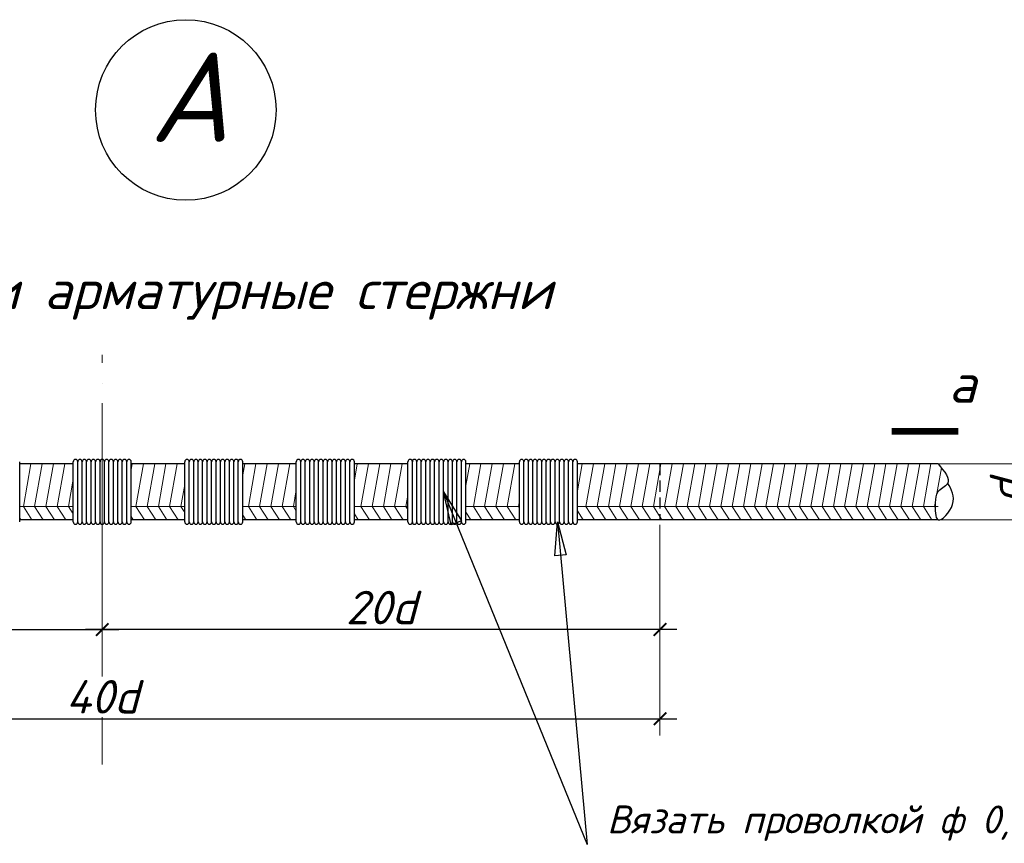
# Model space of a CAD drawing. Header units: millimetres. Extents: x -33345 to 4712671, y -3392 to 121473.
# Tile 587 of 656: x 3011777 to 3016880, y 50022 to 54289. Entities that reach past the tile are written whole.
import ezdxf
from ezdxf.enums import TextEntityAlignment as Align

# ---------------------------------------------------------------- set-up
doc = ezdxf.new("R2010")
doc.units = ezdxf.units.MM
doc.linetypes.add('ACAD_ISO04W100', pattern=[30, 24, -3, 0, -3])
doc.linetypes.add('HIDDEN', pattern=[0.375, 0.25, -0.125])
doc.layers.add('Text', color=250, linetype='Continuous')
doc.layers.add('размеры КЖ', color=7, linetype='Continuous')
doc.layers.add('Размеры1', color=252, linetype='Continuous', lineweight=15)
doc.styles.add('_text', font='isocpeui.ttf')
doc.styles.add('GOST 2.304', font='isocpeui.ttf')
doc.styles.add('ISOCPEUR', font='isocpeui.ttf', dxfattribs={"height": 300})
doc.dimstyles.new('SPDS$0', dxfattribs={"dimscale": 100, "dimtxt": 2.5, "dimasz": 1.5, "dimexe": 2, "dimexo": 0.625, "dimtad": 1, "dimdec": 0, "dimtxsty": 'GOST 2.304', "dimblk": '*U113', "dimcen": 0, "dimdle": 2, "dimclre": 256, "dimaunit": 1, "dimazin": 0, "dimtfac": 1, "dimtdec": 0, "dimtmove": 1, "dimatfit": 3, "dimfxl": 0.18, "dimtfill": 1, "dimtolj": 1, "dimtzin": 0, "dimlwe": -1, "dimarcsym": 0})

# ---------------------------------------------------------------- blocks, each defined once
blk = doc.blocks.new('_ArchTick')
at = {"color": 0, "linetype": 'ByBlock', "const_width": 0.15}
blk.add_lwpolyline([(-0.5, -0.5), (0.5, 0.5)], dxfattribs=at)
blk = doc.blocks.new('*D305')
at = {"layer": 'Defpoints', "color": 0, "ltscale": 100, "transparency": 16777216}
for p in [(-49982808.3, 22687862.4), (-49981802.7, 22687862.4), (-49982808.3, 22687362.4)]:
    blk.add_point(p, dxfattribs=at)
at = {"layer": 'Размеры1', "color": 0, "linetype": 'Continuous', "lineweight": -2, "ltscale": 100, "transparency": 16777216}
blk.add_line((-49981802.7, 22687162.4), (-49981802.7, 22688062.4), dxfattribs=at)
at = {"layer": 'Размеры1', "linetype": 'Continuous', "ltscale": 100, "transparency": 16777216}
for p, q in [((-49982745.8, 22687862.4), (-49981602.7, 22687862.4)), ((-49982745.8, 22687362.4), (-49981602.7, 22687362.4))]:
    blk.add_line(p, q, dxfattribs=at)
at = {"layer": 'Размеры1', "color": 0, "ltscale": 100, "transparency": 16777216, "insert": (-49982015.2, 22687612.4), "char_height": 300, "attachment_point": 5, "rotation": 90, "style": 'ISOCPEUR', "bg_fill": 3, "box_fill_scale": 1.1, "bg_fill_color": 256, "bg_fill_true_color": 13158600, "bg_fill_transparency": 0}
blk.add_mtext('\\A1;d', dxfattribs=at)
at = {"layer": 'Размеры1', "color": 0, "lineweight": -2, "ltscale": 100, "transparency": 16777216, "xscale": 150, "yscale": 150, "zscale": 150}
for p, rotation in [((-49981802.7, 22687862.4), 90), ((-49981802.7, 22687362.4), 270)]:
    blk.add_blockref('_ArchTick', p, dxfattribs=dict(at, rotation=rotation))
blk = doc.blocks.new('*U113')
at = {"color": 0, "linetype": 'ByBlock', "const_width": 0.15}
blk.add_lwpolyline([(-0.5, -0.5), (0.5, 0.5)], dxfattribs=at)
blk = doc.blocks.new('*D306')
at = {"layer": 'Defpoints', "color": 0, "ltscale": 100, "transparency": 16777216}
for p in [(-49995122.4, 22687362.4), (-49990122.4, 22687322.4), (-49990122.4, 22686378.5)]:
    blk.add_point(p, dxfattribs=at)
at = {"layer": 'Размеры1', "ltscale": 100, "transparency": 16777216}
for p, q in [((-49995122.4, 22687315.6), (-49995122.4, 22686228.5)), ((-49990122.4, 22687275.6), (-49990122.4, 22686228.5))]:
    blk.add_line(p, q, dxfattribs=at)
at = {"layer": 'Размеры1', "color": 0, "lineweight": -2, "ltscale": 100, "transparency": 16777216}
blk.add_line((-49995272.4, 22686378.5), (-49989972.4, 22686378.5), dxfattribs=at)
at = {"layer": 'Размеры1', "color": 0, "lineweight": -2, "ltscale": 100, "transparency": 16777216, "xscale": 112.5, "yscale": 112.5, "zscale": 112.5, "rotation": 180}
blk.add_blockref('_ArchTick', (-49995122.4, 22686378.5), dxfattribs=at)
at = {"layer": 'Размеры1', "color": 0, "lineweight": -2, "ltscale": 100, "transparency": 16777216, "xscale": 112.5, "yscale": 112.5, "zscale": 112.5}
blk.add_blockref('_ArchTick', (-49990122.4, 22686378.5), dxfattribs=at)
at = {"layer": 'Размеры1', "color": 0, "lineweight": 0, "ltscale": 100, "transparency": 16777216, "insert": (-49992622.4, 22686575.4), "char_height": 300, "attachment_point": 5, "style": 'ISOCPEUR', "bg_fill": 3, "box_fill_scale": 1.1, "bg_fill_color": 256, "bg_fill_true_color": 13158600, "bg_fill_transparency": 0}
blk.add_mtext('\\A1;2{\\fISOCPEUR|b0|i1|c186|p34;0d}', dxfattribs=at)
blk = doc.blocks.new('*D307')
at = {"layer": 'Defpoints', "color": 0, "ltscale": 100, "transparency": 16777216}
for p in [(-49990122.4, 22687322.4), (-49985122.4, 22687362.4), (-49990122.4, 22686378.5)]:
    blk.add_point(p, dxfattribs=at)
at = {"layer": 'Размеры1', "ltscale": 100, "transparency": 16777216}
for p, q in [((-49990122.4, 22687275.6), (-49990122.4, 22686228.5)), ((-49985122.4, 22687315.6), (-49985122.4, 22686228.5))]:
    blk.add_line(p, q, dxfattribs=at)
at = {"layer": 'Размеры1', "color": 0, "lineweight": -2, "ltscale": 100, "transparency": 16777216}
blk.add_line((-49984972.4, 22686378.5), (-49990272.4, 22686378.5), dxfattribs=at)
at = {"layer": 'Размеры1', "color": 0, "lineweight": -2, "ltscale": 100, "transparency": 16777216, "xscale": 112.5, "yscale": 112.5, "zscale": 112.5, "rotation": 180}
blk.add_blockref('_ArchTick', (-49990122.4, 22686378.5), dxfattribs=at)
at = {"layer": 'Размеры1', "color": 0, "lineweight": -2, "ltscale": 100, "transparency": 16777216, "xscale": 112.5, "yscale": 112.5, "zscale": 112.5}
blk.add_blockref('_ArchTick', (-49985122.4, 22686378.5), dxfattribs=at)
at = {"layer": 'Размеры1', "color": 0, "lineweight": 0, "ltscale": 100, "transparency": 16777216, "insert": (-49987622.4, 22686575.4), "char_height": 300, "attachment_point": 5, "style": 'ISOCPEUR', "bg_fill": 3, "box_fill_scale": 1.1, "bg_fill_color": 256, "bg_fill_true_color": 13158600, "bg_fill_transparency": 0}
blk.add_mtext('\\A1;2{\\fISOCPEUR|b0|i1|c186|p34;0d}', dxfattribs=at)
blk = doc.blocks.new('*D308')
at = {"layer": 'Defpoints', "color": 0, "ltscale": 100, "transparency": 16777216}
for p in [(-49995122.4, 22686562.4), (-49985122.4, 22686522.4), (-49985122.4, 22685578.5)]:
    blk.add_point(p, dxfattribs=at)
at = {"layer": 'Размеры1', "ltscale": 100, "transparency": 16777216}
for p, q in [((-49995122.4, 22686515.6), (-49995122.4, 22685428.5)), ((-49985122.4, 22686475.6), (-49985122.4, 22685428.5))]:
    blk.add_line(p, q, dxfattribs=at)
at = {"layer": 'Размеры1', "color": 0, "lineweight": -2, "ltscale": 100, "transparency": 16777216}
blk.add_line((-49995272.4, 22685578.5), (-49984972.4, 22685578.5), dxfattribs=at)
at = {"layer": 'Размеры1', "color": 0, "lineweight": -2, "ltscale": 100, "transparency": 16777216, "xscale": 112.5, "yscale": 112.5, "zscale": 112.5, "rotation": 180}
blk.add_blockref('_ArchTick', (-49995122.4, 22685578.5), dxfattribs=at)
at = {"layer": 'Размеры1', "color": 0, "lineweight": -2, "ltscale": 100, "transparency": 16777216, "xscale": 112.5, "yscale": 112.5, "zscale": 112.5}
blk.add_blockref('_ArchTick', (-49985122.4, 22685578.5), dxfattribs=at)
at = {"layer": 'Размеры1', "color": 0, "lineweight": 0, "ltscale": 100, "transparency": 16777216, "insert": (-49990122.4, 22685775.4), "char_height": 300, "attachment_point": 5, "style": 'ISOCPEUR', "bg_fill": 3, "box_fill_scale": 1.1, "bg_fill_color": 256, "bg_fill_true_color": 13158600, "bg_fill_transparency": 0}
blk.add_mtext('\\A1;4{\\fISOCPEUR|b0|i1|c186|p34;0d}', dxfattribs=at)
blk = doc.blocks.new('jsd')
at = {"color": 250, "linetype": 'ACAD_ISO04W100', "lineweight": 9, "ltscale": 60}
blk.add_line((-49990122.4, 22685167.2), (-49990122.4, 22688838.7), dxfattribs=at)
at = {"color": 250, "ltscale": 15}
for p, q in [((-49989902.4, 22687342.4), (-49989902.4, 22687882.4)), ((-49989902.4, 22687342.4), (-49989902.4, 22687882.4)), ((-49989862.4, 22687342.4), (-49989862.4, 22687882.4)), ((-49989382.4, 22687342.4), (-49989382.4, 22687882.4)), ((-49989342.4, 22687342.4), (-49989342.4, 22687882.4)), ((-49989342.4, 22687342.4), (-49989342.4, 22687882.4)), ((-49989302.4, 22687342.4), (-49989302.4, 22687882.4)), ((-49989302.4, 22687342.4), (-49989302.4, 22687882.4)), ((-49989262.4, 22687342.4), (-49989262.4, 22687882.4)), ((-49989262.4, 22687342.4), (-49989262.4, 22687882.4)), ((-49989222.4, 22687342.4), (-49989222.4, 22687882.4)), ((-49989222.4, 22687342.4), (-49989222.4, 22687882.4)), ((-49989182.4, 22687342.4), (-49989182.4, 22687882.4)), ((-49989182.4, 22687342.4), (-49989182.4, 22687882.4)), ((-49989142.4, 22687342.4), (-49989142.4, 22687882.4)), ((-49989142.4, 22687342.4), (-49989142.4, 22687882.4)), ((-49989102.4, 22687342.4), (-49989102.4, 22687882.4)), ((-49989102.4, 22687342.4), (-49989102.4, 22687882.4)), ((-49989062.4, 22687342.4), (-49989062.4, 22687882.4)), ((-49989062.4, 22687342.4), (-49989062.4, 22687882.4)), ((-49989022.4, 22687342.4), (-49989022.4, 22687882.4)), ((-49989022.4, 22687342.4), (-49989022.4, 22687882.4)), ((-49988982.4, 22687342.4), (-49988982.4, 22687882.4)), ((-49988982.4, 22687342.4), (-49988982.4, 22687882.4)), ((-49988942.4, 22687342.4), (-49988942.4, 22687882.4)), ((-49988942.4, 22687342.4), (-49988942.4, 22687882.4)), ((-49988902.4, 22687342.4), (-49988902.4, 22687882.4)), ((-49988902.4, 22687342.4), (-49988902.4, 22687882.4)), ((-49988862.4, 22687342.4), (-49988862.4, 22687882.4)), ((-49988862.4, 22687342.4), (-49988862.4, 22687882.4)), ((-49988382.4, 22687342.4), (-49988382.4, 22687882.4)), ((-49988342.4, 22687342.4), (-49988342.4, 22687882.4)), ((-49988342.4, 22687342.4), (-49988342.4, 22687882.4)), ((-49988302.4, 22687342.4), (-49988302.4, 22687882.4)), ((-49988302.4, 22687342.4), (-49988302.4, 22687882.4)), ((-49988262.4, 22687342.4), (-49988262.4, 22687882.4)), ((-49988262.4, 22687342.4), (-49988262.4, 22687882.4)), ((-49988222.4, 22687342.4), (-49988222.4, 22687882.4)), ((-49988222.4, 22687342.4), (-49988222.4, 22687882.4)), ((-49988182.4, 22687342.4), (-49988182.4, 22687882.4)), ((-49988182.4, 22687342.4), (-49988182.4, 22687882.4)), ((-49988142.4, 22687342.4), (-49988142.4, 22687882.4)), ((-49988142.4, 22687342.4), (-49988142.4, 22687882.4)), ((-49988102.4, 22687342.4), (-49988102.4, 22687882.4)), ((-49988102.4, 22687342.4), (-49988102.4, 22687882.4)), ((-49988062.4, 22687342.4), (-49988062.4, 22687882.4)), ((-49988062.4, 22687342.4), (-49988062.4, 22687882.4)), ((-49988022.4, 22687342.4), (-49988022.4, 22687882.4)), ((-49988022.4, 22687342.4), (-49988022.4, 22687882.4)), ((-49987982.4, 22687342.4), (-49987982.4, 22687882.4)), ((-49987982.4, 22687342.4), (-49987982.4, 22687882.4)), ((-49987942.4, 22687342.4), (-49987942.4, 22687882.4)), ((-49987942.4, 22687342.4), (-49987942.4, 22687882.4)), ((-49987902.4, 22687342.4), (-49987902.4, 22687882.4)), ((-49987902.4, 22687342.4), (-49987902.4, 22687882.4)), ((-49987862.4, 22687342.4), (-49987862.4, 22687882.4)), ((-49987862.4, 22687342.4), (-49987862.4, 22687882.4)), ((-49987382.4, 22687342.4), (-49987382.4, 22687882.4)), ((-49987342.4, 22687342.4), (-49987342.4, 22687882.4)), ((-49987342.4, 22687342.4), (-49987342.4, 22687882.4)), ((-49987302.4, 22687342.4), (-49987302.4, 22687882.4)), ((-49987302.4, 22687342.4), (-49987302.4, 22687882.4)), ((-49987262.4, 22687342.4), (-49987262.4, 22687882.4)), ((-49987262.4, 22687342.4), (-49987262.4, 22687882.4)), ((-49987222.4, 22687342.4), (-49987222.4, 22687882.4)), ((-49987222.4, 22687342.4), (-49987222.4, 22687882.4)), ((-49987182.4, 22687342.4), (-49987182.4, 22687882.4)), ((-49987182.4, 22687342.4), (-49987182.4, 22687882.4)), ((-49987142.4, 22687342.4), (-49987142.4, 22687882.4)), ((-49987142.4, 22687342.4), (-49987142.4, 22687882.4)), ((-49987102.4, 22687342.4), (-49987102.4, 22687882.4)), ((-49987102.4, 22687342.4), (-49987102.4, 22687882.4)), ((-49987062.4, 22687342.4), (-49987062.4, 22687882.4)), ((-49987062.4, 22687342.4), (-49987062.4, 22687882.4)), ((-49987022.4, 22687342.4), (-49987022.4, 22687882.4)), ((-49987022.4, 22687342.4), (-49987022.4, 22687882.4)), ((-49986982.4, 22687342.4), (-49986982.4, 22687882.4)), ((-49986982.4, 22687342.4), (-49986982.4, 22687882.4)), ((-49986942.4, 22687342.4), (-49986942.4, 22687882.4)), ((-49986942.4, 22687342.4), (-49986942.4, 22687882.4)), ((-49986902.4, 22687342.4), (-49986902.4, 22687882.4)), ((-49986902.4, 22687342.4), (-49986902.4, 22687882.4)), ((-49986862.4, 22687342.4), (-49986862.4, 22687882.4)), ((-49986862.4, 22687342.4), (-49986862.4, 22687882.4)), ((-49986382.4, 22687342.4), (-49986382.4, 22687882.4)), ((-49986342.4, 22687342.4), (-49986342.4, 22687882.4)), ((-49986342.4, 22687342.4), (-49986342.4, 22687882.4)), ((-49986302.4, 22687342.4), (-49986302.4, 22687882.4)), ((-49986302.4, 22687342.4), (-49986302.4, 22687882.4)), ((-49986262.4, 22687342.4), (-49986262.4, 22687882.4)), ((-49986262.4, 22687342.4), (-49986262.4, 22687882.4)), ((-49986222.4, 22687342.4), (-49986222.4, 22687882.4)), ((-49986222.4, 22687342.4), (-49986222.4, 22687882.4)), ((-49986182.4, 22687342.4), (-49986182.4, 22687882.4)), ((-49986182.4, 22687342.4), (-49986182.4, 22687882.4)), ((-49986142.4, 22687342.4), (-49986142.4, 22687882.4)), ((-49986142.4, 22687342.4), (-49986142.4, 22687882.4)), ((-49986102.4, 22687342.4), (-49986102.4, 22687882.4)), ((-49986102.4, 22687342.4), (-49986102.4, 22687882.4)), ((-49986062.4, 22687342.4), (-49986062.4, 22687882.4)), ((-49986062.4, 22687342.4), (-49986062.4, 22687882.4)), ((-49986022.4, 22687342.4), (-49986022.4, 22687882.4)), ((-49986022.4, 22687342.4), (-49986022.4, 22687882.4)), ((-49985982.4, 22687342.4), (-49985982.4, 22687882.4)), ((-49985982.4, 22687342.4), (-49985982.4, 22687882.4)), ((-49985942.4, 22687342.4), (-49985942.4, 22687882.4)), ((-49985942.4, 22687342.4), (-49985942.4, 22687882.4)), ((-49985902.4, 22687342.4), (-49985902.4, 22687882.4)), ((-49985902.4, 22687342.4), (-49985902.4, 22687882.4)), ((-49985862.4, 22687342.4), (-49985862.4, 22687882.4)), ((-49985862.4, 22687342.4), (-49985862.4, 22687882.4))]:
    blk.add_line(p, q, dxfattribs=at)
at = {"ltscale": 10}
blk.add_circle((-49989373.2, 22691034.5), 809.2, dxfattribs=at)
at = {"color": 250, "ltscale": 15}
for centre, start, end in [((-49990362.4, 22687882.4), 0, 180), ((-49990322.4, 22687882.4), 0, 180), ((-49990282.4, 22687882.4), 0, 180), ((-49990242.4, 22687882.4), 0, 180), ((-49990202.4, 22687882.4), 0, 180), ((-49990162.4, 22687882.4), 0, 180), ((-49990122.4, 22687882.4), 0, 180), ((-49990082.4, 22687882.4), 0, 180), ((-49990042.4, 22687882.4), 0, 180), ((-49990002.4, 22687882.4), 0, 180), ((-49989962.4, 22687882.4), 0, 180), ((-49989922.4, 22687882.4), 0, 180), ((-49989882.4, 22687882.4), 0, 180), ((-49989362.4, 22687882.4), 0, 180), ((-49989322.4, 22687882.4), 0, 180), ((-49989282.4, 22687882.4), 0, 180), ((-49989242.4, 22687882.4), 0, 180), ((-49989202.4, 22687882.4), 0, 180), ((-49989162.4, 22687882.4), 0, 180), ((-49989122.4, 22687882.4), 0, 180), ((-49989082.4, 22687882.4), 0, 180), ((-49989042.4, 22687882.4), 0, 180), ((-49989002.4, 22687882.4), 0, 180), ((-49988962.4, 22687882.4), 0, 180), ((-49988922.4, 22687882.4), 0, 180), ((-49988882.4, 22687882.4), 0, 180), ((-49988362.4, 22687882.4), 0, 180), ((-49988322.4, 22687882.4), 0, 180), ((-49988282.4, 22687882.4), 0, 180), ((-49988242.4, 22687882.4), 0, 180), ((-49988202.4, 22687882.4), 0, 180), ((-49988162.4, 22687882.4), 0, 180), ((-49988122.4, 22687882.4), 0, 180), ((-49988082.4, 22687882.4), 0, 180), ((-49988042.4, 22687882.4), 0, 180), ((-49988002.4, 22687882.4), 0, 180), ((-49987962.4, 22687882.4), 0, 180), ((-49987922.4, 22687882.4), 0, 180), ((-49987882.4, 22687882.4), 0, 180), ((-49987362.4, 22687882.4), 0, 180), ((-49987322.4, 22687882.4), 0, 180), ((-49987282.4, 22687882.4), 0, 180), ((-49987242.4, 22687882.4), 0, 180), ((-49987202.4, 22687882.4), 0, 180), ((-49987162.4, 22687882.4), 0, 180), ((-49987122.4, 22687882.4), 0, 180), ((-49987082.4, 22687882.4), 0, 180), ((-49987042.4, 22687882.4), 0, 180), ((-49987002.4, 22687882.4), 0, 180), ((-49986962.4, 22687882.4), 0, 180), ((-49986922.4, 22687882.4), 0, 180), ((-49986882.4, 22687882.4), 0, 180), ((-49986362.4, 22687882.4), 0, 180), ((-49986322.4, 22687882.4), 0, 180), ((-49986282.4, 22687882.4), 0, 180), ((-49986242.4, 22687882.4), 0, 180), ((-49986202.4, 22687882.4), 0, 180), ((-49986162.4, 22687882.4), 0, 180), ((-49986122.4, 22687882.4), 0, 180), ((-49986082.4, 22687882.4), 0, 180), ((-49986042.4, 22687882.4), 0, 180), ((-49986002.4, 22687882.4), 0, 180), ((-49985962.4, 22687882.4), 0, 180), ((-49985922.4, 22687882.4), 0, 180), ((-49985882.4, 22687882.4), 0, 180), ((-49989882.4, 22687342.4), 180, 0), ((-49989362.4, 22687342.4), 180, 0), ((-49989322.4, 22687342.4), 180, 0), ((-49989282.4, 22687342.4), 180, 0), ((-49989242.4, 22687342.4), 180, 0), ((-49989202.4, 22687342.4), 180, 0), ((-49989162.4, 22687342.4), 180, 0), ((-49989122.4, 22687342.4), 180, 0), ((-49989082.4, 22687342.4), 180, 0), ((-49989042.4, 22687342.4), 180, 0), ((-49989002.4, 22687342.4), 180, 0), ((-49988962.4, 22687342.4), 180, 0), ((-49988922.4, 22687342.4), 180, 0), ((-49988882.4, 22687342.4), 180, 0), ((-49988362.4, 22687342.4), 180, 0), ((-49988322.4, 22687342.4), 180, 0), ((-49988282.4, 22687342.4), 180, 0), ((-49988242.4, 22687342.4), 180, 0), ((-49988202.4, 22687342.4), 180, 0), ((-49988162.4, 22687342.4), 180, 0), ((-49988122.4, 22687342.4), 180, 0), ((-49988082.4, 22687342.4), 180, 0), ((-49988042.4, 22687342.4), 180, 0), ((-49988002.4, 22687342.4), 180, 0), ((-49987962.4, 22687342.4), 180, 0), ((-49987922.4, 22687342.4), 180, 0), ((-49987882.4, 22687342.4), 180, 0), ((-49987362.4, 22687342.4), 180, 0), ((-49987322.4, 22687342.4), 180, 0), ((-49987282.4, 22687342.4), 180, 0), ((-49987242.4, 22687342.4), 180, 0), ((-49987202.4, 22687342.4), 180, 0), ((-49987162.4, 22687342.4), 180, 0), ((-49987122.4, 22687342.4), 180, 0), ((-49987082.4, 22687342.4), 180, 0), ((-49987042.4, 22687342.4), 180, 0), ((-49987002.4, 22687342.4), 180, 0), ((-49986962.4, 22687342.4), 180, 0), ((-49986922.4, 22687342.4), 180, 0), ((-49986882.4, 22687342.4), 180, 0), ((-49986362.4, 22687342.4), 180, 0), ((-49986322.4, 22687342.4), 180, 0), ((-49986282.4, 22687342.4), 180, 0), ((-49986242.4, 22687342.4), 180, 0), ((-49986202.4, 22687342.4), 180, 0), ((-49986162.4, 22687342.4), 180, 0), ((-49986122.4, 22687342.4), 180, 0), ((-49986082.4, 22687342.4), 180, 0), ((-49986042.4, 22687342.4), 180, 0), ((-49986002.4, 22687342.4), 180, 0), ((-49985962.4, 22687342.4), 180, 0), ((-49985922.4, 22687342.4), 180, 0), ((-49985882.4, 22687342.4), 180, 0)]:
    blk.add_arc(centre, 20, start, end, dxfattribs=at)
at = {"layer": 'Text', "color": 250}
blk.add_lwpolyline([(-49983046.8, 22688155.2, 60, 60, 0), (-49982446.8, 22688155.2, 60, 60, 0), (-49982646.8, 22688155.2, 0, 80, 0), (-49982646.8, 22688555.2, 0, 0, 0), (-49982646.8, 22689222.8, 0, 0, 0)], format="xyseb", dxfattribs=at)
at = {"layer": 'размеры КЖ', "color": 250, "lineweight": 30}
for p, q in [((-49990382.4, 22687862.4), (-49990862.4, 22687862.4)), ((-49989382.4, 22687862.4), (-49989862.4, 22687862.4)), ((-49988382.4, 22687862.4), (-49988862.4, 22687862.4)), ((-49987382.4, 22687862.4), (-49987862.4, 22687862.4)), ((-49986382.4, 22687862.4), (-49986862.4, 22687862.4)), ((-49982629.3, 22687862.4), (-49985862.4, 22687862.4)), ((-49990382.4, 22687362.4), (-49990862.4, 22687362.4)), ((-49989382.4, 22687362.4), (-49989862.4, 22687362.4)), ((-49988382.4, 22687362.4), (-49988862.4, 22687362.4)), ((-49987382.4, 22687362.4), (-49987862.4, 22687362.4)), ((-49986382.4, 22687362.4), (-49986862.4, 22687362.4)), ((-49982629.3, 22687362.4), (-49985862.4, 22687362.4))]:
    blk.add_line(p, q, dxfattribs=at)
at = {"layer": 'размеры КЖ', "color": 250, "lineweight": 9}
for p, q in [((-49990829.5, 22687481.5), (-49990761.2, 22687862.4)), ((-49990728.6, 22687481.5), (-49990660.3, 22687862.4)), ((-49990627.8, 22687481.5), (-49990559.5, 22687862.4)), ((-49990526.9, 22687481.5), (-49990458.6, 22687862.4)), ((-49989862.4, 22687812.8), (-49989853.5, 22687862.4)), ((-49989821, 22687481.5), (-49989752.6, 22687862.4)), ((-49989720.1, 22687481.5), (-49989651.8, 22687862.4)), ((-49989619.3, 22687481.5), (-49989550.9, 22687862.4)), ((-49989518.4, 22687481.5), (-49989450.1, 22687862.4)), ((-49988862.4, 22687765.3), (-49988844.9, 22687862.4)), ((-49988812.4, 22687481.5), (-49988744.1, 22687862.4)), ((-49988711.6, 22687481.5), (-49988643.2, 22687862.4)), ((-49988610.7, 22687481.5), (-49988542.4, 22687862.4)), ((-49988509.9, 22687481.5), (-49988441.5, 22687862.4)), ((-49987862.4, 22687717.7), (-49987836.4, 22687862.4)), ((-49987803.9, 22687481.5), (-49987735.6, 22687862.4)), ((-49987703.1, 22687481.5), (-49987634.7, 22687862.4)), ((-49987602.2, 22687481.5), (-49987533.9, 22687862.4)), ((-49987501.3, 22687481.5), (-49987433, 22687862.4)), ((-49986862.4, 22687670.2), (-49986827.9, 22687862.4)), ((-49986795.4, 22687481.5), (-49986727, 22687862.4)), ((-49986694.5, 22687481.5), (-49986626.2, 22687862.4)), ((-49986593.7, 22687481.5), (-49986525.3, 22687862.4)), ((-49986492.8, 22687481.5), (-49986424.5, 22687862.4)), ((-49985862.4, 22687622.6), (-49985819.4, 22687862.4)), ((-49985786.8, 22687481.5), (-49985718.5, 22687862.4)), ((-49985686, 22687481.5), (-49985617.7, 22687862.4)), ((-49985585.1, 22687481.5), (-49985516.8, 22687862.4)), ((-49985484.3, 22687481.5), (-49985415.9, 22687862.4)), ((-49985383.4, 22687481.5), (-49985315.1, 22687862.4)), ((-49985282.6, 22687481.5), (-49985214.2, 22687862.4)), ((-49985181.7, 22687481.5), (-49985113.4, 22687862.4)), ((-49985080.9, 22687481.5), (-49985012.5, 22687862.4)), ((-49984980, 22687481.5), (-49984911.7, 22687862.4)), ((-49984879.2, 22687481.5), (-49984810.8, 22687862.4)), ((-49984778.3, 22687481.5), (-49984710, 22687862.4)), ((-49984677.5, 22687481.5), (-49984609.1, 22687862.4)), ((-49984576.6, 22687481.5), (-49984508.3, 22687862.4)), ((-49984475.8, 22687481.5), (-49984407.4, 22687862.4)), ((-49984374.9, 22687481.5), (-49984306.6, 22687862.4)), ((-49984274.1, 22687481.5), (-49984205.7, 22687862.4)), ((-49984173.2, 22687481.5), (-49984104.9, 22687862.4)), ((-49984072.3, 22687481.5), (-49984004, 22687862.4)), ((-49983971.5, 22687481.5), (-49983903.2, 22687862.4)), ((-49983870.6, 22687481.5), (-49983802.3, 22687862.4)), ((-49983769.8, 22687481.5), (-49983701.4, 22687862.4)), ((-49983668.9, 22687481.5), (-49983600.6, 22687862.4)), ((-49983568.1, 22687481.5), (-49983499.7, 22687862.4)), ((-49983467.2, 22687481.5), (-49983398.9, 22687862.4)), ((-49983366.4, 22687481.5), (-49983298, 22687862.4)), ((-49983265.5, 22687481.5), (-49983197.2, 22687862.4)), ((-49983164.7, 22687481.5), (-49983096.3, 22687862.4)), ((-49983063.8, 22687481.5), (-49982995.5, 22687862.4)), ((-49982963, 22687481.5), (-49982894.6, 22687862.4)), ((-49982862.1, 22687481.5), (-49982793.8, 22687862.4)), ((-49982761.3, 22687481.5), (-49982692.9, 22687862.4)), ((-49982639.4, 22687598.4), (-49982598.6, 22687825.9)), ((-49990426.1, 22687481.5), (-49990382.4, 22687725.1)), ((-49989417.6, 22687481.5), (-49989382.4, 22687677.5)), ((-49988409, 22687481.5), (-49988382.4, 22687630)), ((-49987400.5, 22687481.5), (-49987382.4, 22687582.5)), ((-49986392, 22687481.5), (-49986382.4, 22687534.9)), ((-49990382.4, 22687481.5), (-49990862.4, 22687481.5)), ((-49990829.5, 22687481.5), (-49990752.4, 22687362.4)), ((-49990728.6, 22687481.5), (-49990651.5, 22687362.4)), ((-49990627.8, 22687481.5), (-49990550.7, 22687362.4)), ((-49990526.9, 22687481.5), (-49990449.8, 22687362.4)), ((-49990426.1, 22687481.5), (-49990382.4, 22687414)), ((-49989382.4, 22687481.5), (-49989862.4, 22687481.5)), ((-49989821, 22687481.5), (-49989743.8, 22687362.4)), ((-49989720.1, 22687481.5), (-49989643, 22687362.4)), ((-49989619.3, 22687481.5), (-49989542.1, 22687362.4)), ((-49989518.4, 22687481.5), (-49989441.3, 22687362.4)), ((-49989417.6, 22687481.5), (-49989382.4, 22687427.2)), ((-49988382.4, 22687481.5), (-49988862.4, 22687481.5)), ((-49988812.4, 22687481.5), (-49988735.3, 22687362.4)), ((-49988711.6, 22687481.5), (-49988634.5, 22687362.4)), ((-49988610.7, 22687481.5), (-49988533.6, 22687362.4)), ((-49988509.9, 22687481.5), (-49988432.8, 22687362.4)), ((-49988409, 22687481.5), (-49988382.4, 22687440.4)), ((-49987382.4, 22687481.5), (-49987862.4, 22687481.5)), ((-49987862.4, 22687416.1), (-49987827.6, 22687362.4)), ((-49987803.9, 22687481.5), (-49987726.8, 22687362.4)), ((-49987703.1, 22687481.5), (-49987625.9, 22687362.4)), ((-49987602.2, 22687481.5), (-49987525.1, 22687362.4)), ((-49987501.3, 22687481.5), (-49987424.2, 22687362.4)), ((-49987400.5, 22687481.5), (-49987382.4, 22687453.6)), ((-49986382.4, 22687481.5), (-49986862.4, 22687481.5)), ((-49986862.4, 22687429.3), (-49986819.1, 22687362.4)), ((-49986795.4, 22687481.5), (-49986718.3, 22687362.4)), ((-49986694.5, 22687481.5), (-49986617.4, 22687362.4)), ((-49986593.7, 22687481.5), (-49986516.5, 22687362.4)), ((-49986492.8, 22687481.5), (-49986415.7, 22687362.4)), ((-49986392, 22687481.5), (-49986382.4, 22687466.7)), ((-49982629.3, 22687481.5), (-49985862.4, 22687481.5)), ((-49985862.4, 22687442.4), (-49985810.6, 22687362.4)), ((-49985786.8, 22687481.5), (-49985709.7, 22687362.4)), ((-49985686, 22687481.5), (-49985608.9, 22687362.4)), ((-49985585.1, 22687481.5), (-49985508, 22687362.4)), ((-49985484.3, 22687481.5), (-49985407.2, 22687362.4)), ((-49985383.4, 22687481.5), (-49985306.3, 22687362.4)), ((-49985282.6, 22687481.5), (-49985205.5, 22687362.4)), ((-49985181.7, 22687481.5), (-49985104.6, 22687362.4)), ((-49985080.9, 22687481.5), (-49985003.8, 22687362.4)), ((-49984980, 22687481.5), (-49984902.9, 22687362.4)), ((-49984879.2, 22687481.5), (-49984802, 22687362.4)), ((-49984778.3, 22687481.5), (-49984701.2, 22687362.4)), ((-49984677.5, 22687481.5), (-49984600.3, 22687362.4)), ((-49984576.6, 22687481.5), (-49984499.5, 22687362.4)), ((-49984475.8, 22687481.5), (-49984398.6, 22687362.4)), ((-49984374.9, 22687481.5), (-49984297.8, 22687362.4)), ((-49984274.1, 22687481.5), (-49984196.9, 22687362.4)), ((-49984173.2, 22687481.5), (-49984096.1, 22687362.4)), ((-49984072.3, 22687481.5), (-49983995.2, 22687362.4)), ((-49983971.5, 22687481.5), (-49983894.4, 22687362.4)), ((-49983870.6, 22687481.5), (-49983793.5, 22687362.4)), ((-49983769.8, 22687481.5), (-49983692.7, 22687362.4)), ((-49983668.9, 22687481.5), (-49983591.8, 22687362.4)), ((-49983568.1, 22687481.5), (-49983491, 22687362.4)), ((-49983467.2, 22687481.5), (-49983390.1, 22687362.4)), ((-49983366.4, 22687481.5), (-49983289.3, 22687362.4)), ((-49983265.5, 22687481.5), (-49983188.4, 22687362.4)), ((-49983164.7, 22687481.5), (-49983087.5, 22687362.4)), ((-49983063.8, 22687481.5), (-49982986.7, 22687362.4)), ((-49982963, 22687481.5), (-49982885.8, 22687362.4)), ((-49982862.1, 22687481.5), (-49982785, 22687362.4)), ((-49982761.3, 22687481.5), (-49982684.1, 22687362.4)), ((-49990862.4, 22687376.6), (-49990853.2, 22687362.4)), ((-49989862.4, 22687389.8), (-49989844.7, 22687362.4)), ((-49988862.4, 22687402.9), (-49988836.2, 22687362.4))]:
    blk.add_line(p, q, dxfattribs=at)
at = {"layer": 'размеры КЖ', "color": 250, "linetype": 'HIDDEN', "ltscale": 400}
blk.add_line((-49985122.4, 22687862.4), (-49985122.4, 22687362.4), dxfattribs=at)
at = {"layer": 'размеры КЖ', "color": 250, "lineweight": 15}
for q in [(-49982655.3, 22687509.9), (-49982655.9, 22687474.6)]:
    blk.add_line((-49982660.4, 22687481.5), q, dxfattribs=at)
at = {"layer": 'размеры КЖ', "color": 250, "lineweight": 30}
blk.add_spline([(-49982629.3, 22687862.4), (-49982546.1, 22687684.4), (-49982630.8, 22687611.3), (-49982655.2, 22687514.1), (-49982629.3, 22687362.4), (-49982499.9, 22687499.8), (-49982543.6, 22687692.6)], degree=3, dxfattribs=at)
at = {"color": 250, "linetype": 'Continuous', "lineweight": 0, "ltscale": 75, "style": 'ISOCPEUR'}
blk.add_text('Узел стыковки арматурные стержни ', height=350, dxfattribs=at).set_placement((-49994023.4, 22689249.7))
blk.add_text('а', height=350, dxfattribs=at).set_placement((-49982288.7, 22688760.6), align=Align.TOP_RIGHT)
at = {"insert": (-49989701.3, 22691549.5), "char_height": 800, "width": 1667.114, "attachment_point": 1, "style": '_text'}
blk.add_mtext('A', dxfattribs=at)
at = {"lineweight": 25, "ltscale": 100, "insert": (-49985597.6, 22684801.4), "char_height": 250, "width": 5100.568, "attachment_point": 1, "style": 'ISOCPEUR'}
blk.add_mtext('\\fISOCPEUR|b0|i1|c1|p34;\\W1.0000000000;\\T1.0000000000;\\o\\lВязать проволкой ф 0,8-1,2мм', dxfattribs=at)
at = {"layer": 'Размеры1', "color": 250, "ltscale": 100}
dim = blk.add_linear_dim(base=(-49981802.7, 22687862.4), p1=(-49982808.3, 22687362.4), p2=(-49982808.3, 22687862.4), angle=90, text='d', dimstyle='SPDS$0', override={"dimlfac": 1, "dimtxsty": 'ISOCPEUR', "dimblk1": 'ArchTick', "dimblk2": 'ArchTick', "dimsah": 1, "dimfxl": 500, "dimfxlon": 1, "dimtfill": 1, "dimtolj": 1}, dxfattribs=at)
dim.commit()
dim.dimension.update_dxf_attribs({"geometry": '*D305', "text_midpoint": (-49981802.7, 22687612.4), "dimtype": 129})
at = {"layer": 'Размеры1', "color": 250, "lineweight": 0, "ltscale": 100}
dim = blk.add_linear_dim(base=(-49990122.4, 22686378.5), p1=(-49995122.4, 22687362.4), p2=(-49990122.4, 22687322.4), text='2{\\fISOCPEUR|b0|i1|c186|p34;0d}', dimstyle='SPDS$0', override={"dimscale": 75, "dimlfac": 1, "dimtxsty": 'ISOCPEUR', "dimblk1": 'ArchTick', "dimblk2": 'ArchTick', "dimsah": 1, "dimtolj": 1}, dxfattribs=at)
dim.commit()
dim.dimension.update_dxf_attribs({"geometry": '*D306', "text_midpoint": (-49992622.4, 22686575.4)})
at = {"color": 250, "ltscale": 15}
for p, q in [((-49990862.4, 22687342.4), (-49990862.4, 22687882.4)), ((-49990862.4, 22687342.4), (-49990862.4, 22687882.4)), ((-49990382.4, 22687342.4), (-49990382.4, 22687882.4)), ((-49990342.4, 22687342.4), (-49990342.4, 22687882.4)), ((-49990342.4, 22687342.4), (-49990342.4, 22687882.4)), ((-49990302.4, 22687342.4), (-49990302.4, 22687882.4)), ((-49990302.4, 22687342.4), (-49990302.4, 22687882.4)), ((-49990262.4, 22687342.4), (-49990262.4, 22687882.4)), ((-49990262.4, 22687342.4), (-49990262.4, 22687882.4)), ((-49990222.4, 22687342.4), (-49990222.4, 22687882.4)), ((-49990222.4, 22687342.4), (-49990222.4, 22687882.4)), ((-49990182.4, 22687342.4), (-49990182.4, 22687882.4)), ((-49990182.4, 22687342.4), (-49990182.4, 22687882.4)), ((-49990142.4, 22687342.4), (-49990142.4, 22687882.4)), ((-49990142.4, 22687342.4), (-49990142.4, 22687882.4)), ((-49990102.4, 22687342.4), (-49990102.4, 22687882.4)), ((-49990102.4, 22687342.4), (-49990102.4, 22687882.4)), ((-49990062.4, 22687342.4), (-49990062.4, 22687882.4)), ((-49990062.4, 22687342.4), (-49990062.4, 22687882.4)), ((-49990022.4, 22687342.4), (-49990022.4, 22687882.4)), ((-49990022.4, 22687342.4), (-49990022.4, 22687882.4)), ((-49989982.4, 22687342.4), (-49989982.4, 22687882.4)), ((-49989982.4, 22687342.4), (-49989982.4, 22687882.4)), ((-49989942.4, 22687342.4), (-49989942.4, 22687882.4)), ((-49989942.4, 22687342.4), (-49989942.4, 22687882.4))]:
    blk.add_line(p, q, dxfattribs=at)
for centre in [(-49990362.4, 22687342.4), (-49990322.4, 22687342.4), (-49990282.4, 22687342.4), (-49990242.4, 22687342.4), (-49990202.4, 22687342.4), (-49990162.4, 22687342.4), (-49990122.4, 22687342.4), (-49990082.4, 22687342.4), (-49990042.4, 22687342.4), (-49990002.4, 22687342.4), (-49989962.4, 22687342.4), (-49989922.4, 22687342.4)]:
    blk.add_arc(centre, 20, 180, 0, dxfattribs=at)
at = {"layer": 'Размеры1', "color": 250, "lineweight": 0, "ltscale": 100}
dim = blk.add_linear_dim(base=(-49990122.4, 22686378.5), p1=(-49985122.4, 22687362.4), p2=(-49990122.4, 22687322.4), angle=180, text='2{\\fISOCPEUR|b0|i1|c186|p34;0d}', dimstyle='SPDS$0', override={"dimscale": 75, "dimlfac": 1, "dimtxsty": 'ISOCPEUR', "dimblk1": 'ArchTick', "dimblk2": 'ArchTick', "dimsah": 1, "dimtolj": 1}, dxfattribs=at)
dim.commit()
dim.dimension.update_dxf_attribs({"geometry": '*D307', "text_midpoint": (-49987622.4, 22686575.4)})
at = {"color": 250, "lineweight": 25, "ltscale": 100}
for p, q in [((-49987062.4, 22687612.4), (-49986902.6, 22687353.1)), ((-49986995.7, 22687315.2), (-49987062.4, 22687612.4)), ((-49986902.6, 22687353.1), (-49986995.7, 22687315.2)), ((-49986064.9, 22687038.6), (-49986042.4, 22687342.4)), ((-49986042.4, 22687342.4), (-49985964.8, 22687047.9)), ((-49985964.8, 22687047.9), (-49986064.9, 22687038.6))]:
    blk.add_line(p, q, dxfattribs=at)
at = {"layer": 'Размеры1', "color": 250, "lineweight": 0, "ltscale": 100}
dim = blk.add_linear_dim(base=(-49985122.4, 22685578.5), p1=(-49995122.4, 22686562.4), p2=(-49985122.4, 22686522.4), text='4{\\fISOCPEUR|b0|i1|c186|p34;0d}', dimstyle='SPDS$0', override={"dimscale": 75, "dimlfac": 1, "dimtxsty": 'ISOCPEUR', "dimblk1": 'ArchTick', "dimblk2": 'ArchTick', "dimsah": 1, "dimtolj": 1}, dxfattribs=at)
dim.commit()
dim.dimension.update_dxf_attribs({"geometry": '*D308', "text_midpoint": (-49990122.4, 22685775.4)})
at = {"color": 250, "lineweight": 25, "ltscale": 100}
for points in [[(-49987062.4, 22687612.4), (-49985776.4, 22684451.4)], [(-49986042.4, 22687342.4), (-49985776.4, 22684451.4)]]:
    blk.add_lwpolyline(points, dxfattribs=at)

msp = doc.modelspace()

# ---------------------------------------------------------------- block references
at = {"color": 7, "true_color": 0xffffff, "xscale": 0.5780932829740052, "yscale": 0.5780932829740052, "zscale": 0.5780932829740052}
msp.add_blockref('jsd', (31911158.687, -13063713.429, 1359241.5), dxfattribs=at)

doc.saveas('drawing.dxf')
